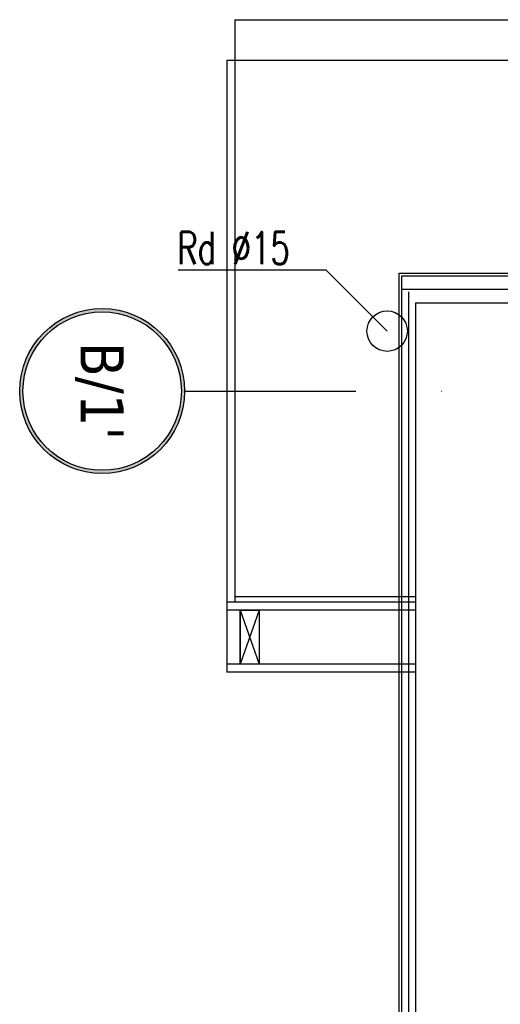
# Model space of a CAD drawing. Header units: millimetres. Extents: x 28600 to 181045, y -399112 to -163690.
# Tile 413 of 482: x 73953 to 74131, y -194208 to -193843. Entities that reach past the tile are written whole.
import ezdxf
from ezdxf.enums import TextEntityAlignment as Align

# ---------------------------------------------------------------- set-up
doc = ezdxf.new("R2010")
doc.units = ezdxf.units.MM
doc.linetypes.add('DASHDOT', pattern=[25.4, 12.7, -6.35, 0, -6.35])
doc.layers.get('0').update_dxf_attribs({"color": 8})
for name, color, linetype in [('!! 0_ Istn-sciany', 8, 'Continuous'), ('!! 0_ Istn-widok', 8, 'Continuous'), ('!! 0_ Opis', 8, 'Continuous'), ('!! 1_ tynk zewn  - nowy', 8, 'Continuous'), ('!! 2_ remont Ocieplenie', 8, 'ZIGZAG'), ('0-osie-liniA', 8, 'DASHDOT'), ('0-osie-tx', 8, 'Continuous')]:
    doc.layers.add(name, color=color, linetype=linetype)
doc.styles.add('ARCHETYP', font='romans.shx', dxfattribs={"height": 15})
doc.styles.add('TAHOMA', font='tahoma.ttf')
doc.linetypes.add('ZIGZAG', pattern='A,0.00254,-5.08,[131,ltypeshp.shx,S=5.08,R=0,X=-5.08,Y=0],-10.16,[131,ltypeshp.shx,S=5.08,R=180,X=5.08,Y=0],-5.08', length=20.32254)

# ---------------------------------------------------------------- blocks, each defined once
blk = doc.blocks.new('*U27')
h = blk.add_hatch(color=256)
edge = h.paths.add_edge_path()
edge.add_arc((0, 0), 30.6, 0, 360)
edge = h.paths.add_edge_path(flags=17)
edge.add_arc((0, 0), 29.4, 0, 360)
for radius in [30.6, 29.4]:
    blk.add_circle((0, 0), radius)
at = {"style": 'TAHOMA', "flags": 8}
blk.add_attdef('ANSICHTSNUMMER', text='', height=16, dxfattribs=at).set_placement((0, 0), align=Align.MIDDLE_CENTER)

msp = doc.modelspace()

# ---------------------------------------------------------------- linework, layer by layer
at = {"layer": '!! 0_ Istn-sciany'}
for points in [[(74099.42327, -193947.5883), (74168.42327, -193947.5883)], [(74099.42327, -193947.5883), (74099.42327, -194307.5883)]]:
    msp.add_lwpolyline(points, dxfattribs=at)
at = {"layer": '!! 0_ Istn-widok'}
for points in [[(74032.42327, -193842.5883), (75430.42327, -193842.5883)], [(74032.42327, -193842.5883), (74032.42327, -194058.5883)], [(74029.42327, -193857.5883), (75433.42327, -193857.5883)], [(74029.42327, -193857.5883), (74029.42327, -194084.5883)], [(74099.42327, -194058.5883), (74029.42327, -194058.5883)], [(74099.42327, -194056.5883), (74032.42327, -194056.5883)], [(74099.42327, -194061.5883), (74029.42327, -194061.5883)], [(74034.42327, -194061.5883), (74034.42327, -194081.5883)], [(74041.42327, -194061.5883), (74034.42327, -194081.5883)], [(74034.42327, -194061.5883), (74041.42327, -194081.5883)], [(74099.42327, -194081.5883), (74029.42327, -194081.5883)], [(74099.42327, -194084.5883), (74029.42327, -194084.5883)]]:
    msp.add_lwpolyline(points, dxfattribs=at)
msp.add_lwpolyline([(74041.42327, -194081.5883), (74034.42327, -194081.5883), (74034.42327, -194061.5883), (74041.42327, -194061.5883)], close=True, dxfattribs=at)
msp.add_circle((74088.92327, -193958.0883), 7.5, dxfattribs=at)
at = {"layer": '!! 0_ Opis'}
for points in [[(74066.28608, -193935.4511), (74011.40074, -193935.4511)], [(74066.28608, -193935.4511), (74088.92327, -193958.0883)]]:
    msp.add_lwpolyline(points, dxfattribs=at)
at = {"layer": '!! 1_ tynk zewn  - nowy'}
for points in [[(74092.42327, -194296.5883), (74093.42327, -194296.5883), (74093.42327, -193936.5883), (74168.42327, -193936.5883)], [(74094.42327, -194297.5883), (74094.42327, -193937.5883), (74168.42327, -193937.5883)]]:
    msp.add_lwpolyline(points, dxfattribs=at)
at = {"layer": '!! 2_ remont Ocieplenie', "linetype": 'ZIGZAG', "ltscale": 0.75}
msp.add_lwpolyline([(74094.42327, -193942.5883), (74168.42327, -193942.5883)], dxfattribs=at)
at = {"layer": '!! 2_ remont Ocieplenie', "linetype": 'ZIGZAG', "ltscale": 0.35}
msp.add_lwpolyline([(74096.92327, -194301.75769), (74096.92327, -193943.53836)], dxfattribs=at)
at = {"layer": '0-osie-liniA', "ltscale": 5}
msp.add_lwpolyline([(74013.74487, -193980.31953), (76254.32168, -193980.31953)], dxfattribs=at)

# ---------------------------------------------------------------- block references
at = {"layer": '0-osie-tx'}
ref = msp.add_blockref('*U27', (73983.14487, -193980.31953), dxfattribs=dict(at, rotation=90))
ref.add_attrib('ANSICHTSNUMMER', "B/1'", dxfattribs={"layer": '0', "height": 16, "rotation": 270, "style": 'TAHOMA', "flags": 8}).set_placement((73983.14487, -193980.31953), align=Align.MIDDLE_CENTER)

# ---------------------------------------------------------------- texts
at = {"layer": '!! 0_ Opis', "style": 'ARCHETYP', "width": 0.7}
msp.add_text('Rd %%C15', height=12, rotation=360, dxfattribs=at).set_placement((74011.04043, -193933.27771))

doc.saveas('drawing.dxf')
